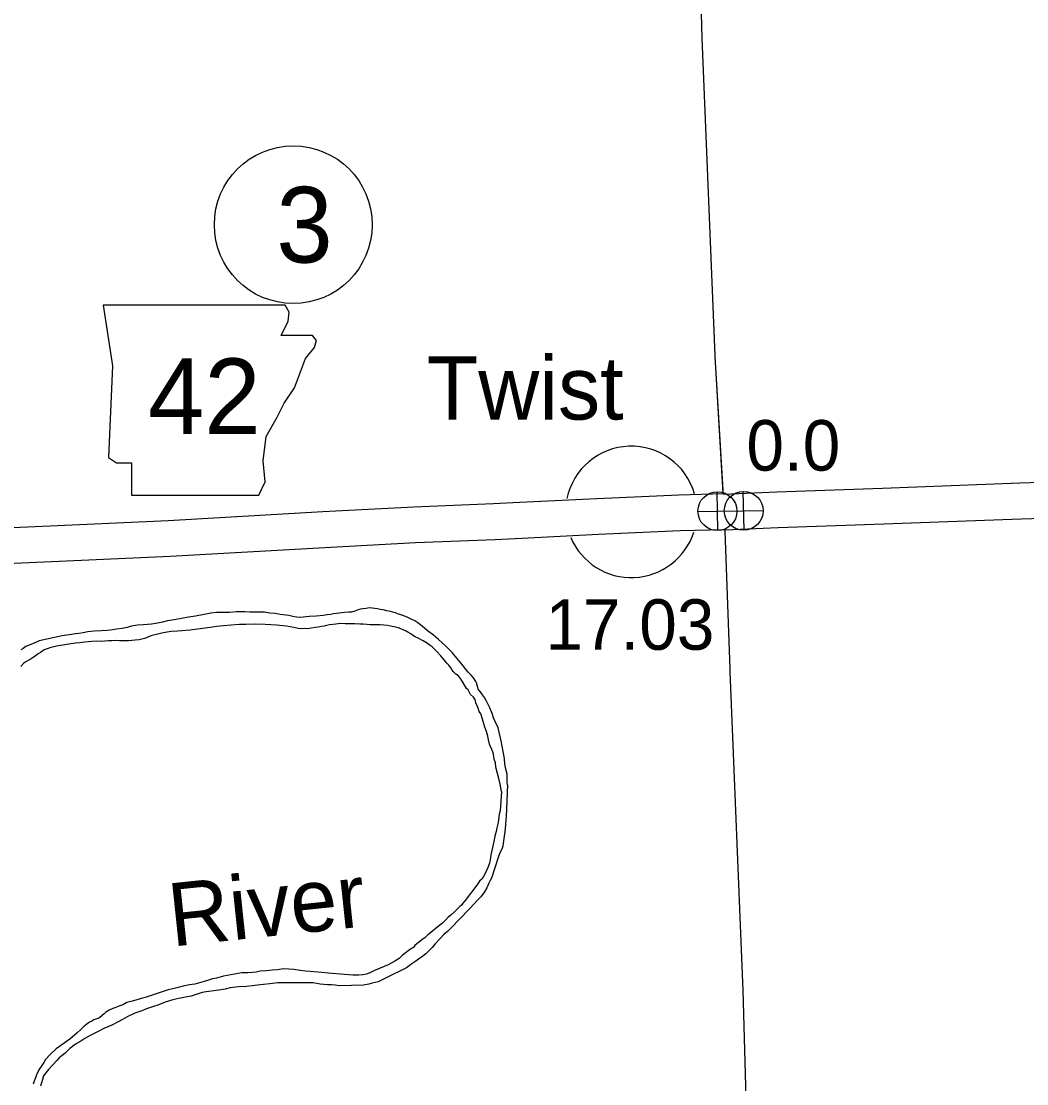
# Model space of a CAD drawing. Extents: x -939622 to -934222, y 1383701 to 1385301.
# Drawn here: x -935689.96 to -935664.73, y 1384506.69 to 1384533.37 of the extents above; entities that cross this region are included whole.
import ezdxf

# ---------------------------------------------------------------- set-up
doc = ezdxf.new("R2010")
doc.units = 0
for name, color, linetype in [('10', 7, 'Continuous'), ('2', 7, 'Continuous'), ('25', 7, 'Continuous'), ('26', 7, 'Continuous'), ('Level 10', 7, 'Continuous'), ('Level 2', 7, 'Continuous'), ('Level 21', 7, 'Continuous'), ('Level 24', 7, 'Continuous'), ('Level 25', 7, 'Continuous'), ('Level 26', 7, 'Continuous'), ('Level 27', 7, 'Continuous'), ('Level 9', 7, 'Continuous')]:
    doc.layers.add(name, color=color, linetype=linetype)

msp = doc.modelspace()

# ---------------------------------------------------------------- linework, layer by layer
at = {"layer": '10'}
for points in [[(-935670.998, 1384521.55), (-935668.346, 1384521.643), (-935664.899, 1384521.773), (-935661.451, 1384521.88), (-935659.032, 1384521.96), (-935657.959, 1384521.981), (-935657.782, 1384521.966), (-935657.562, 1384521.947), (-935657.403, 1384521.906), (-935657.279, 1384521.877), (-935657.127, 1384521.821), (-935657.039, 1384521.79), (-935656.898, 1384521.739), (-935656.789, 1384521.675)], [(-935672.334, 1384521.494), (-935671.001, 1384521.55)], [(-935670.967, 1384520.65), (-935668.313, 1384520.744), (-935664.868, 1384520.874), (-935661.422, 1384520.98), (-935659.008, 1384521.061), (-935657.99, 1384521.081), (-935657.861, 1384521.069), (-935657.714, 1384521.056), (-935657.619, 1384521.032), (-935657.538, 1384521.013), (-935657.429, 1384520.973), (-935657.341, 1384520.943), (-935657.283, 1384520.921), (-935657.246, 1384520.899)], [(-935672.296, 1384520.595), (-935670.964, 1384520.651)]]:
    msp.add_lwpolyline(points, dxfattribs=at)
at = {"layer": '2'}
for points in [[(-935672.347, 1384521.593), (-935672.545, 1384524.943), (-935672.548, 1384524.976), (-935672.874, 1384532.941), (-935673.089, 1384541.071), (-935673.369, 1384548.949), (-935673.707, 1384556.958), (-935677.836, 1384556.805)], [(-935670.895, 1384477.663), (-935671.081, 1384485.016), (-935671.076, 1384485.136), (-935671.385, 1384493.243), (-935671.621, 1384501.136), (-935671.624, 1384501.232), (-935671.845, 1384509.026), (-935672.169, 1384517.03), (-935672.169, 1384517.108), (-935672.293, 1384520.559)]]:
    msp.add_lwpolyline(points, dxfattribs=at)
at = {"layer": '26'}
for p, q in [((-935671.817, 1384520.585), (-935671.839, 1384521.561)), ((-935672.316, 1384521.062), (-935671.34, 1384521.084))]:
    msp.add_line(p, q, dxfattribs=at)
msp.add_circle((-935671.828, 1384521.073), 0.488, dxfattribs=at)
at = {"layer": 'Level 10'}
for points in [[(-935672.325, 1384521.495), (-935673.455, 1384521.469), (-935675.513, 1384521.375), (-935677.446, 1384521.28), (-935678.112, 1384521.245), (-935680.107, 1384521.168), (-935682.391, 1384521.046), (-935686.272, 1384520.822), (-935689.052, 1384520.696), (-935692.255, 1384520.556), (-935693.703, 1384520.504), (-935694.079, 1384520.487), (-935694.194, 1384520.482), (-935694.34, 1384520.465), (-935694.51, 1384520.442), (-935694.627, 1384520.406), (-935694.749, 1384520.359), (-935695.037, 1384520.231), (-935695.162, 1384520.159), (-935695.218, 1384520.121), (-935695.311, 1384520.066), (-935695.447, 1384519.962), (-935695.556, 1384519.903)], [(-935672.305, 1384520.595), (-935673.424, 1384520.57), (-935675.47, 1384520.476), (-935677.4, 1384520.381), (-935678.07, 1384520.345), (-935680.066, 1384520.269), (-935682.341, 1384520.147), (-935686.226, 1384519.923), (-935689.012, 1384519.797), (-935692.219, 1384519.657), (-935693.666, 1384519.605), (-935694.039, 1384519.588), (-935694.122, 1384519.585), (-935694.226, 1384519.573), (-935694.314, 1384519.56), (-935694.332, 1384519.555), (-935694.405, 1384519.527), (-935694.629, 1384519.427), (-935694.685, 1384519.395), (-935694.735, 1384519.361), (-935694.806, 1384519.319), (-935694.955, 1384519.205), (-935695.054, 1384519.151)]]:
    msp.add_lwpolyline(points, dxfattribs=at)
at = {"layer": 'Level 2'}
for points in [[(-935672.343, 1384521.513), (-935672.545, 1384524.943), (-935672.548, 1384524.976), (-935672.874, 1384532.941), (-935673.089, 1384541.071), (-935673.369, 1384548.949), (-935673.707, 1384556.958), (-935681.312, 1384556.676)], [(-935672.293, 1384520.559), (-935672.294, 1384520.579)], [(-935670.895, 1384477.671), (-935671.081, 1384485.016), (-935671.076, 1384485.136), (-935671.385, 1384493.243), (-935671.621, 1384501.136), (-935671.624, 1384501.232), (-935671.845, 1384509.026), (-935672.169, 1384517.03), (-935672.169, 1384517.108), (-935672.293, 1384520.559)]]:
    msp.add_lwpolyline(points, dxfattribs=at)
at = {"layer": 'Level 21'}
msp.add_lwpolyline([(-935687.901, 1384526.239), (-935687.673, 1384524.716), (-935687.774, 1384522.407), (-935687.571, 1384522.28), (-935687.19, 1384522.28), (-935687.19, 1384521.468), (-935683.993, 1384521.468), (-935683.841, 1384521.798), (-935683.891, 1384522.331), (-935683.815, 1384522.94), (-935683.536, 1384523.422), (-935683.358, 1384523.777), (-935683.105, 1384524.158), (-935682.952, 1384524.564), (-935682.826, 1384524.894), (-935682.597, 1384525.173), (-935682.546, 1384525.35), (-935682.648, 1384525.477), (-935683.435, 1384525.477), (-935683.257, 1384525.833), (-935683.232, 1384526.061), (-935683.337, 1384526.236)], close=True, dxfattribs=at)
at = {"layer": 'Level 24'}
for start, end in [(16.0112, 168.3106), (202.9489, 342.1811)]:
    msp.add_arc((-935674.649, 1384521.045), 1.65, start, end, dxfattribs=at)
at = {"layer": 'Level 26'}
for p, q in [((-935672.477, 1384520.576), (-935672.499, 1384521.552)), ((-935672.976, 1384521.053), (-935672, 1384521.075))]:
    msp.add_line(p, q, dxfattribs=at)
msp.add_circle((-935672.488, 1384521.064), 0.488, dxfattribs=at)
at = {"layer": 'Level 27'}
msp.add_circle((-935683.133, 1384528.257), 1.98, dxfattribs=at)
at = {"layer": 'Level 9'}
for points in [[(-935677.759, 1384514.193), (-935677.764, 1384514.259), (-935677.762, 1384514.365), (-935677.768, 1384514.461), (-935677.799, 1384514.586), (-935677.821, 1384514.709), (-935677.835, 1384514.853), (-935677.865, 1384515.027), (-935677.918, 1384515.293), (-935677.943, 1384515.406), (-935677.995, 1384515.621), (-935678.076, 1384515.802), (-935678.112, 1384515.876), (-935678.142, 1384515.984), (-935678.198, 1384516.123), (-935678.24, 1384516.206), (-935678.291, 1384516.307), (-935678.338, 1384516.387), (-935678.38, 1384516.452), (-935678.42, 1384516.498), (-935678.489, 1384516.595), (-935678.5, 1384516.637), (-935678.536, 1384516.75), (-935678.553, 1384516.789), (-935678.612, 1384516.877), (-935678.669, 1384516.942), (-935678.74, 1384517.018), (-935678.934, 1384517.264), (-935679.027, 1384517.369), (-935679.134, 1384517.504), (-935679.233, 1384517.595), (-935679.295, 1384517.662), (-935679.394, 1384517.758), (-935679.493, 1384517.848), (-935679.613, 1384517.952), (-935679.77, 1384518.065), (-935679.899, 1384518.175), (-935680.01, 1384518.258), (-935680.078, 1384518.307), (-935680.157, 1384518.344), (-935680.224, 1384518.378), (-935680.278, 1384518.403), (-935680.339, 1384518.428), (-935680.403, 1384518.453), (-935680.491, 1384518.478), (-935680.564, 1384518.508), (-935680.636, 1384518.53), (-935680.697, 1384518.543), (-935680.781, 1384518.558), (-935680.881, 1384518.582), (-935680.953, 1384518.598), (-935681.02, 1384518.611), (-935681.086, 1384518.621), (-935681.155, 1384518.627), (-935681.23, 1384518.634), (-935681.305, 1384518.623), (-935681.385, 1384518.614), (-935681.445, 1384518.6), (-935681.507, 1384518.583), (-935681.587, 1384518.556), (-935681.673, 1384518.526), (-935681.736, 1384518.524), (-935681.844, 1384518.521), (-935682.044, 1384518.496), (-935682.124, 1384518.484), (-935682.193, 1384518.47), (-935682.285, 1384518.458), (-935682.383, 1384518.446), (-935682.56, 1384518.431), (-935682.73, 1384518.417), (-935682.957, 1384518.394), (-935683.056, 1384518.403), (-935683.147, 1384518.415), (-935683.246, 1384518.445), (-935683.307, 1384518.455), (-935683.463, 1384518.468), (-935683.587, 1384518.491), (-935683.722, 1384518.505), (-935683.852, 1384518.528), (-935684.214, 1384518.525), (-935684.346, 1384518.532), (-935684.457, 1384518.535), (-935684.559, 1384518.532), (-935684.735, 1384518.52), (-935684.921, 1384518.517), (-935685.062, 1384518.515), (-935685.205, 1384518.502), (-935685.369, 1384518.472), (-935685.586, 1384518.423), (-935685.762, 1384518.399), (-935685.941, 1384518.366), (-935686.125, 1384518.336), (-935686.292, 1384518.307), (-935686.417, 1384518.278), (-935686.578, 1384518.24), (-935686.691, 1384518.227), (-935686.891, 1384518.209), (-935687.041, 1384518.204), (-935687.196, 1384518.172), (-935687.303, 1384518.144), (-935687.431, 1384518.119)], [(-935687.431, 1384518.119), (-935687.565, 1384518.097), (-935687.717, 1384518.074), (-935687.807, 1384518.068), (-935687.953, 1384518.063), (-935688.13, 1384518.048), (-935688.288, 1384518.031), (-935688.404, 1384518.009), (-935688.517, 1384517.993), (-935688.595, 1384517.982), (-935688.702, 1384517.963), (-935688.818, 1384517.947), (-935688.929, 1384517.932), (-935689.512, 1384517.804), (-935689.556, 1384517.782), (-935689.68, 1384517.73), (-935689.742, 1384517.707), (-935689.843, 1384517.664), (-935689.91, 1384517.617), (-935689.966, 1384517.582)], [(-935677.909, 1384514.026), (-935677.942, 1384514.206), (-935677.964, 1384514.319), (-935678.052, 1384514.635), (-935678.056, 1384514.747), (-935678.095, 1384514.839), (-935678.108, 1384514.962), (-935678.125, 1384515.021), (-935678.209, 1384515.211), (-935678.231, 1384515.322), (-935678.252, 1384515.417), (-935678.283, 1384515.534), (-935678.322, 1384515.638), (-935678.349, 1384515.727), (-935678.383, 1384515.84), (-935678.426, 1384515.971), (-935678.465, 1384516.036), (-935678.494, 1384516.114), (-935678.517, 1384516.179), (-935678.55, 1384516.253), (-935678.563, 1384516.298), (-935678.58, 1384516.346), (-935678.614, 1384516.396), (-935678.682, 1384516.457), (-935678.746, 1384516.575), (-935678.783, 1384516.613), (-935678.879, 1384516.772), (-935678.897, 1384516.796), (-935678.936, 1384516.861), (-935678.986, 1384516.928), (-935679.056, 1384516.974), (-935679.109, 1384517.033), (-935679.143, 1384517.074), (-935679.181, 1384517.127), (-935679.231, 1384517.197), (-935679.275, 1384517.247), (-935679.312, 1384517.288), (-935679.428, 1384517.432), (-935679.537, 1384517.551), (-935679.648, 1384517.656), (-935679.697, 1384517.688), (-935679.768, 1384517.737), (-935679.829, 1384517.786), (-935679.869, 1384517.809), (-935679.997, 1384517.874), (-935680.07, 1384517.91), (-935680.138, 1384517.95), (-935680.184, 1384517.985), (-935680.26, 1384518.022), (-935680.303, 1384518.047), (-935680.357, 1384518.076), (-935680.433, 1384518.109), (-935680.497, 1384518.134), (-935680.558, 1384518.15), (-935680.693, 1384518.176), (-935680.772, 1384518.191), (-935680.949, 1384518.207), (-935681.204, 1384518.21), (-935681.288, 1384518.214), (-935681.375, 1384518.223), (-935681.462, 1384518.226), (-935681.591, 1384518.231), (-935681.738, 1384518.235), (-935681.834, 1384518.238), (-935681.951, 1384518.24), (-935682.064, 1384518.225), (-935682.136, 1384518.216), (-935682.226, 1384518.207), (-935682.3, 1384518.19), (-935682.356, 1384518.176), (-935682.422, 1384518.165), (-935682.508, 1384518.15), (-935682.577, 1384518.139), (-935682.684, 1384518.123), (-935682.768, 1384518.111), (-935682.852, 1384518.115), (-935682.915, 1384518.113), (-935683.014, 1384518.118), (-935683.122, 1384518.139), (-935683.3, 1384518.175), (-935683.553, 1384518.2), (-935683.841, 1384518.215), (-935684.084, 1384518.225), (-935684.327, 1384518.22), (-935684.482, 1384518.218), (-935684.695, 1384518.199), (-935684.886, 1384518.181), (-935685.053, 1384518.166), (-935685.164, 1384518.154), (-935685.718, 1384518.075), (-935685.933, 1384518.056), (-935686.041, 1384518.053), (-935686.2, 1384518.042), (-935686.402, 1384518.005), (-935686.705, 1384517.932), (-935686.803, 1384517.893), (-935686.865, 1384517.867), (-935687.002, 1384517.835), (-935687.097, 1384517.826), (-935687.265, 1384517.811), (-935687.402, 1384517.81)], [(-935687.402, 1384517.81), (-935687.492, 1384517.81), (-935687.579, 1384517.813), (-935687.69, 1384517.807), (-935687.768, 1384517.804), (-935687.953, 1384517.795), (-935688.067, 1384517.797), (-935688.184, 1384517.794), (-935688.372, 1384517.775), (-935688.492, 1384517.759), (-935688.599, 1384517.75), (-935688.718, 1384517.734), (-935688.864, 1384517.705), (-935689.028, 1384517.682), (-935689.213, 1384517.643), (-935689.305, 1384517.61), (-935689.384, 1384517.58), (-935689.475, 1384517.517), (-935689.531, 1384517.482), (-935689.598, 1384517.434), (-935689.657, 1384517.39), (-935689.733, 1384517.337), (-935689.789, 1384517.311), (-935689.863, 1384517.269), (-935689.904, 1384517.241), (-935689.973, 1384517.166)], [(-935677.759, 1384514.193), (-935677.789, 1384513.395), (-935677.795, 1384513.31), (-935677.804, 1384513.199), (-935677.818, 1384513.09), (-935677.832, 1384512.963), (-935677.849, 1384512.845), (-935677.866, 1384512.721), (-935677.872, 1384512.655), (-935677.9, 1384512.579), (-935677.945, 1384512.484), (-935677.984, 1384512.395), (-935678.154, 1384511.845), (-935678.191, 1384511.787), (-935678.222, 1384511.722), (-935678.278, 1384511.606), (-935678.338, 1384511.508), (-935678.429, 1384511.379), (-935678.507, 1384511.295), (-935678.704, 1384511.087), (-935678.785, 1384511.003), (-935678.887, 1384510.897), (-935678.997, 1384510.782), (-935679.127, 1384510.643), (-935679.263, 1384510.509), (-935679.356, 1384510.431), (-935679.437, 1384510.341), (-935679.579, 1384510.195), (-935679.648, 1384510.108), (-935679.718, 1384510.043), (-935679.808, 1384509.946), (-935679.884, 1384509.887), (-935679.986, 1384509.817), (-935680.056, 1384509.767), (-935680.159, 1384509.694), (-935680.293, 1384509.596), (-935680.783, 1384509.358), (-935680.898, 1384509.294), (-935681.004, 1384509.245), (-935681.15, 1384509.213), (-935681.236, 1384509.186), (-935681.373, 1384509.158), (-935681.669, 1384509.157), (-935681.978, 1384509.147), (-935682.08, 1384509.162), (-935682.173, 1384509.171), (-935682.278, 1384509.174), (-935682.455, 1384509.189), (-935682.63, 1384509.219), (-935682.789, 1384509.223), (-935683.026, 1384509.224), (-935683.119, 1384509.221), (-935683.335, 1384509.223), (-935683.517, 1384509.221), (-935683.723, 1384509.193), (-935683.876, 1384509.182), (-935684.034, 1384509.159), (-935684.162, 1384509.145), (-935684.308, 1384509.132), (-935684.506, 1384509.122), (-935684.715, 1384509.091), (-935684.845, 1384509.06), (-935685.003, 1384509.037), (-935685.32, 1384508.993), (-935685.421, 1384508.975), (-935685.569, 1384508.928), (-935685.697, 1384508.888), (-935685.837, 1384508.862), (-935686.003, 1384508.827), (-935686.158, 1384508.797), (-935686.351, 1384508.731), (-935686.531, 1384508.662), (-935686.638, 1384508.628), (-935686.813, 1384508.568), (-935686.934, 1384508.519), (-935687.106, 1384508.457), (-935687.3, 1384508.363), (-935687.421, 1384508.302), (-935687.524, 1384508.244), (-935687.689, 1384508.161), (-935687.887, 1384508.07), (-935688.016, 1384508.006), (-935688.111, 1384507.957), (-935688.211, 1384507.903), (-935688.361, 1384507.82), (-935688.464, 1384507.759), (-935688.602, 1384507.682), (-935688.739, 1384507.57), (-935688.861, 1384507.451), (-935689.004, 1384507.335), (-935689.065, 1384507.27), (-935689.169, 1384507.161), (-935689.279, 1384507.043), (-935689.342, 1384506.963), (-935689.402, 1384506.886), (-935689.426, 1384506.789), (-935689.451, 1384506.71), (-935689.475, 1384506.628)], [(-935677.909, 1384514.026), (-935677.944, 1384513.54), (-935677.968, 1384513.458), (-935677.988, 1384513.247), (-935678.023, 1384513.116), (-935678.043, 1384513.022), (-935678.075, 1384512.904), (-935678.093, 1384512.813), (-935678.116, 1384512.695), (-935678.15, 1384512.546), (-935678.174, 1384512.437), (-935678.186, 1384512.362), (-935678.212, 1384512.225), (-935678.247, 1384512.113), (-935678.28, 1384512.037), (-935678.325, 1384511.945), (-935678.39, 1384511.834), (-935678.457, 1384511.769), (-935678.491, 1384511.72), (-935678.523, 1384511.674), (-935678.822, 1384511.291), (-935678.876, 1384511.217), (-935678.914, 1384511.17), (-935678.949, 1384511.139), (-935679.004, 1384511.083), (-935679.097, 1384510.996), (-935679.181, 1384510.918), (-935679.248, 1384510.867), (-935679.309, 1384510.796), (-935679.39, 1384510.721), (-935679.486, 1384510.643), (-935679.58, 1384510.568), (-935679.641, 1384510.515), (-935679.758, 1384510.426), (-935679.821, 1384510.358), (-935679.906, 1384510.298), (-935680.079, 1384510.16), (-935680.119, 1384510.111), (-935680.169, 1384510.079), (-935680.251, 1384510.028), (-935680.335, 1384509.956), (-935680.388, 1384509.912), (-935680.478, 1384509.834), (-935680.581, 1384509.762), (-935680.751, 1384509.669), (-935680.852, 1384509.629), (-935680.953, 1384509.59), (-935681.094, 1384509.528), (-935681.198, 1384509.483), (-935681.295, 1384509.44), (-935681.391, 1384509.425), (-935681.489, 1384509.416), (-935681.639, 1384509.411), (-935681.75, 1384509.42), (-935681.951, 1384509.44), (-935682.159, 1384509.457), (-935682.519, 1384509.488), (-935682.706, 1384509.503), (-935682.826, 1384509.514), (-935682.964, 1384509.53), (-935683.115, 1384509.556), (-935683.244, 1384509.566), (-935683.376, 1384509.571), (-935683.531, 1384509.548), (-935683.663, 1384509.538), (-935683.806, 1384509.521), (-935683.961, 1384509.51), (-935684.06, 1384509.492), (-935684.155, 1384509.477), (-935684.275, 1384509.473), (-935684.424, 1384509.468), (-935684.88, 1384509.387), (-935684.945, 1384509.367), (-935685.061, 1384509.339), (-935685.16, 1384509.318), (-935685.284, 1384509.283), (-935685.37, 1384509.256), (-935685.483, 1384509.22), (-935685.602, 1384509.189), (-935685.733, 1384509.169), (-935685.894, 1384509.137), (-935686.019, 1384509.106), (-935686.123, 1384509.081), (-935686.271, 1384509.041), (-935686.375, 1384509.01), (-935686.526, 1384508.963), (-935686.627, 1384508.927), (-935686.775, 1384508.877), (-935686.852, 1384508.85), (-935686.947, 1384508.823), (-935687.083, 1384508.782), (-935687.173, 1384508.761), (-935687.306, 1384508.724), (-935687.395, 1384508.679), (-935687.463, 1384508.653), (-935687.507, 1384508.633), (-935687.587, 1384508.6), (-935687.658, 1384508.574), (-935687.75, 1384508.538), (-935687.835, 1384508.487), (-935687.881, 1384508.446)], [(-935687.881, 1384508.446), (-935687.928, 1384508.4), (-935687.992, 1384508.343), (-935688.063, 1384508.314), (-935688.137, 1384508.288), (-935688.187, 1384508.262), (-935688.243, 1384508.23), (-935688.316, 1384508.182), (-935688.398, 1384508.114), (-935688.467, 1384508.048), (-935688.552, 1384507.967), (-935688.738, 1384507.81), (-935688.823, 1384507.745), (-935688.937, 1384507.663), (-935689.08, 1384507.559), (-935689.232, 1384507.424), (-935689.35, 1384507.294), (-935689.393, 1384507.223), (-935689.515, 1384507.033), (-935689.574, 1384506.91), (-935689.59, 1384506.862), (-935689.632, 1384506.749), (-935689.659, 1384506.679)]]:
    msp.add_lwpolyline(points, dxfattribs=at)

# ---------------------------------------------------------------- texts
at = {"layer": '25'}
msp.add_text('0.0', height=1.2672, dxfattribs=at).set_placement((-935671.761, 1384522.082))
at = {"layer": 'Level 21'}
msp.add_text('42', height=1.9008, dxfattribs=at).set_placement((-935686.778, 1384522.997))
at = {"layer": 'Level 24'}
msp.add_text('Twist', height=1.584, dxfattribs=at).set_placement((-935679.783, 1384523.364))
at = {"layer": 'Level 25'}
msp.add_text('17.03', height=1.2672, dxfattribs=at).set_placement((-935676.805, 1384517.583))
at = {"layer": 'Level 27'}
msp.add_text('3', height=1.901, dxfattribs=at).set_placement((-935683.558, 1384527.306))
at = {"layer": 'Level 9'}
msp.add_text('River', height=1.584, rotation=6, dxfattribs=at).set_placement((-935686.178, 1384510.129))

doc.saveas('drawing.dxf')
